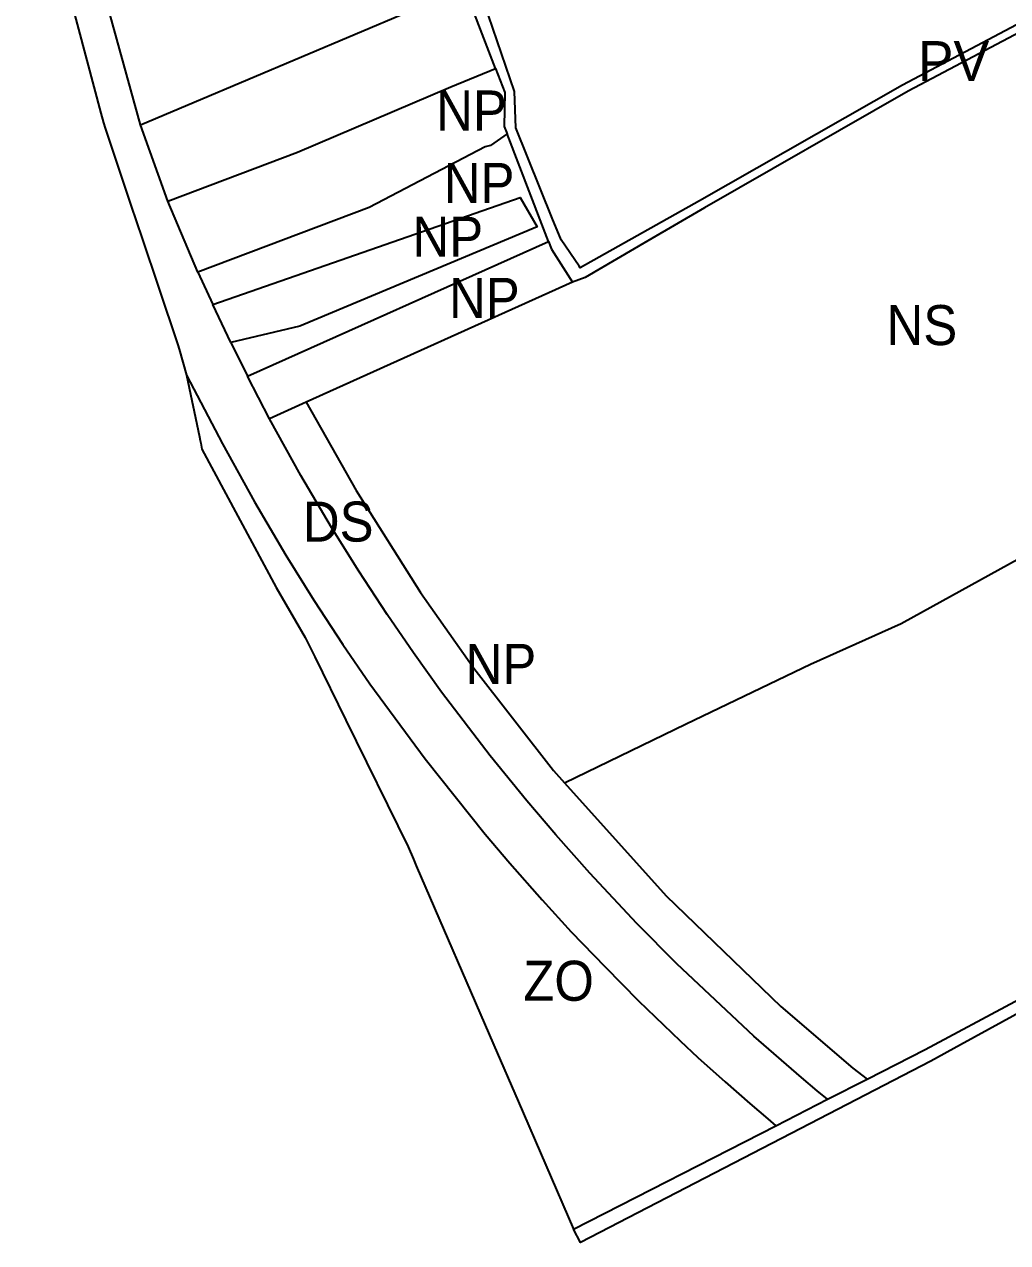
# Model space of a CAD drawing. Extents: x -650451 to -642268, y -1075216 to -1066610.
# Drawn here: x -649068.7 to -648700.4, y -1071173.1 to -1070716.8 of the extents above; entities that cross this region are included whole.
import ezdxf

# ---------------------------------------------------------------- set-up
doc = ezdxf.new("R2010")
doc.units = 0
doc.header["$LTSCALE"] = 6
doc.layers.add('1', color=7, linetype='Continuous', lineweight=35)
doc.layers.add('2', color=7, linetype='Continuous')
doc.layers.add('3', color=7, linetype='Continuous')

msp = doc.modelspace()

# ---------------------------------------------------------------- linework, layer by layer
at = {"layer": '1'}
for p, q in [((-649003.641, -1070809.566), (-649014.888, -1070782.994)), ((-648985.145, -1070848.538), (-648872.375, -1070798.112)), ((-649003.641, -1070809.566), (-648998.132, -1070821.723)), ((-648863.42, -1070813.31), (-648963.107, -1070858.328)), ((-648991.386, -1070835.954), (-648998.132, -1070821.723)), ((-648991.386, -1070835.954), (-648985.145, -1070848.538)), ((-648976.834, -1070864.527), (-648985.145, -1070848.538)), ((-648963.107, -1070858.328), (-648976.834, -1070864.527)), ((-648862.97, -1071168.09), (-648787.207, -1071129.363))]:
    msp.add_line(p, q, dxfattribs=at)
for points in [[(-648645.331, -1070689.546), (-648694.92, -1070715.85), (-648739.85, -1070739.54), (-648815.76, -1070782.92), (-648860.53, -1070807.99), (-648860.86, -1070807.36), (-648867.68, -1070797.55), (-648870.97, -1070789.43), (-648884.66, -1070755.61), (-648885.13, -1070741.96), (-648901.35, -1070694.37), (-648902.64, -1070691.87), (-648922.84, -1070635.69), (-648939.05, -1070590.62), (-648903.32, -1070575.91), (-648861.04, -1070556.21), (-648843.71, -1070548.13), (-648820.7, -1070537.41), (-648793.921, -1070526.057), (-648754.483, -1070509.232), (-648747.74, -1070506.7), (-648728.255, -1070500.709)], [(-648892.215, -1070733.293), (-648905.65, -1070698.06), (-648906.79, -1070694.25), (-648927.141, -1070638.141), (-648941.064, -1070599.735)], [(-649068.65, -1070642.23), (-649054.31, -1070696.44), (-649052.77, -1070702.25), (-649051.03, -1070708.74), (-649040.03, -1070750.06), (-649039.06, -1070753.72), (-649038.416, -1070755.66), (-649027.74, -1070787.51), (-649027.64, -1070787.8), (-649019.48, -1070812.18), (-649018.48, -1070815.18), (-649011.24, -1070836.79), (-649010.67, -1070838.5), (-649007.885, -1070848.153)], [(-649025.129, -1070754.377), (-648924.668, -1070712.022), (-648922.196, -1070710.207), (-648952.455, -1070640.564), (-649047.11, -1070674.743)], [(-649014.888, -1070782.994), (-649025.129, -1070754.377), (-649047.11, -1070674.743), (-649050.081, -1070663.981)], [(-648693.45, -1070718.46), (-648737.72, -1070741.88), (-648813.96, -1070785.53), (-648835.21, -1070797.94), (-648858.62, -1070811.62), (-648863.42, -1070813.31)], [(-649014.888, -1070782.994), (-648966.35, -1070764.7), (-648908.94, -1070740.19), (-648892.215, -1070733.293)], [(-648892.215, -1070733.293), (-648888.78, -1070742.3), (-648888.91, -1070755.05), (-648887.84, -1070757.84)], [(-648887.84, -1070757.84), (-648894.08, -1070762.22), (-648896.11, -1070762.73), (-648939.5, -1070785.4), (-649003.641, -1070809.566)], [(-648872.375, -1070798.112), (-648874.87, -1070791.61), (-648887.84, -1070757.84)], [(-648998.132, -1070821.723), (-648882.919, -1070781.673), (-648876.64, -1070792.6), (-648965.475, -1070829.829), (-648991.386, -1070835.954)], [(-648872.375, -1070798.112), (-648871.29, -1070800.94), (-648865.15, -1070810.58), (-648863.42, -1070813.31)], [(-648866.341, -1071000.881), (-648820.822, -1070978.778), (-648774.23, -1070956.42), (-648740.25, -1070941.21), (-648516.092, -1070817.462)], [(-649007.885, -1070848.153), (-649003.1, -1070871.35), (-649002.82, -1070872.69), (-649002.62, -1070873.69), (-649002.15, -1070875.96), (-648974.4, -1070927.77), (-648963.5, -1070946.45), (-648959.92, -1070953.73), (-648948.29, -1070977.37), (-648924.92, -1071024.89), (-648922.98, -1071029.49), (-648921.87, -1071032.04), (-648892.82, -1071099.15), (-648883.73, -1071120.13), (-648862.97, -1071168.09)], [(-649007.885, -1070848.153), (-648994.464, -1070873.974), (-648982.467, -1070895.704), (-648970.712, -1070915.663), (-648960.268, -1070932.429), (-648949.389, -1070949.031), (-648939.232, -1070963.818), (-648918.601, -1070991.969), (-648896.068, -1071020.184), (-648886.874, -1071031.044), (-648874.793, -1071044.773), (-648863.847, -1071056.723), (-648851.175, -1071069.886), (-648838.696, -1071082.562), (-648823.087, -1071097.562), (-648816.379, -1071103.782), (-648806.239, -1071112.938), (-648797, -1071121), (-648790.23, -1071126.818), (-648787.207, -1071129.363)], [(-648963.107, -1070858.328), (-648944.376, -1070891.404), (-648920.293, -1070929.567), (-648900.337, -1070957.964), (-648870.479, -1070996.265), (-648866.341, -1071000.881)], [(-648767.824, -1071119.455), (-648771.725, -1071116.233), (-648777.651, -1071111.23), (-648795.407, -1071095.8), (-648824.292, -1071068.677), (-648839.273, -1071053.556), (-648856.883, -1071034.761), (-648869.629, -1071020.411), (-648880.44, -1071007.703), (-648894.164, -1070990.806), (-648912.396, -1070966.893), (-648922.92, -1070952.242), (-648932.78, -1070937.887), (-648943.414, -1070921.659), (-648953.605, -1070905.299), (-648965.093, -1070885.794), (-648976.834, -1070864.527)], [(-648866.341, -1071000.881), (-648828.353, -1071043.265), (-648785.386, -1071084.634), (-648758.423, -1071107.756), (-648752.967, -1071111.861)], [(-648567.23, -1071012.14), (-648617.99, -1071042.21), (-648661.92, -1071068.24), (-648682.79, -1071079.69), (-648718.08, -1071099.04), (-648729.19, -1071105.13), (-648781.51, -1071132.24), (-648860.43, -1071173.14), (-648862.97, -1071168.09)], [(-648752.967, -1071111.861), (-648731.27, -1071100.77), (-648664.1, -1071064.78), (-648627.39, -1071042.65)], [(-648787.207, -1071129.363), (-648767.824, -1071119.455), (-648752.967, -1071111.861)]]:
    msp.add_lwpolyline(points, dxfattribs=at)

# ---------------------------------------------------------------- texts
at = {"layer": '2'}
msp.add_text('PV', height=15, dxfattribs=at).set_placement((-648734.066, -1070738.064))
at = {"layer": '2', "width": 0.95}
for s, p in [('NP', (-648914.424, -1070756.554)), ('NP', (-648923.291, -1070803.842)), ('NP', (-648909.622, -1070826.748)), ('NS', (-648745.76, -1070836.94))]:
    msp.add_text(s, height=15, dxfattribs=at).set_placement(p)
at = {"layer": '3', "width": 0.95}
for s, p in [('NP', (-648911.566, -1070783.719)), ('DS', (-648964.352, -1070910.546)), ('NP', (-648903.412, -1070963.851)), ('ZO', (-648881.818, -1071082.547))]:
    msp.add_text(s, height=15, dxfattribs=at).set_placement(p)

doc.saveas('drawing.dxf')
